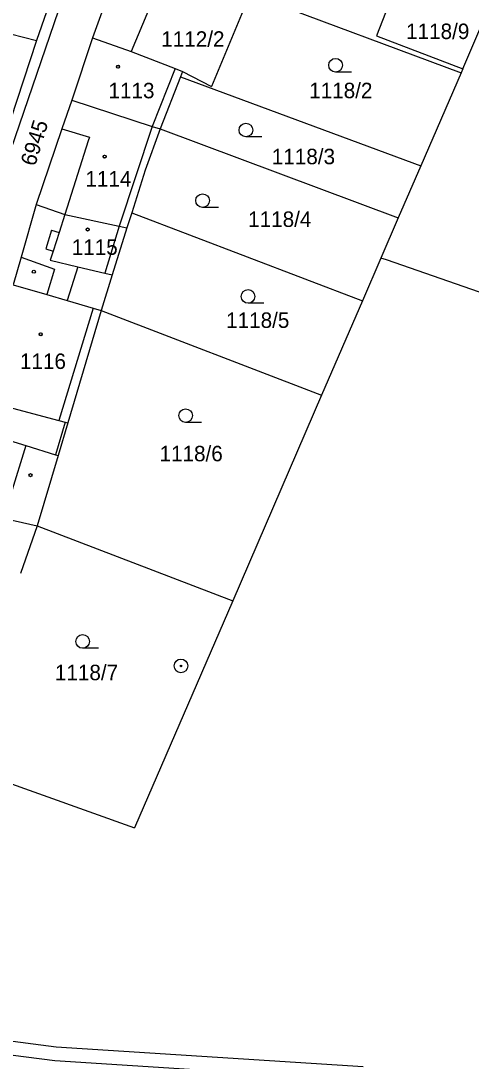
# Model space of a CAD drawing. Extents: x -593183 to -588034, y -1130415 to -1124994.
# Drawn here: x -591095.4 to -591045.9, y -1129085.7 to -1128971.4 of the extents above; entities that cross this region are included whole.
import ezdxf

# ---------------------------------------------------------------- set-up
doc = ezdxf.new("R2010")
doc.units = 0
for name, color, linetype in [('Vrstva 1', 7, 'Continuous'), ('Vrstva 18', 7, 'Continuous'), ('Vrstva 19', 7, 'Continuous'), ('Vrstva 24', 7, 'Continuous'), ('Vrstva 25', 7, 'Continuous'), ('Vrstva 4', 7, 'Continuous')]:
    doc.layers.add(name, color=color, linetype=linetype)

msp = doc.modelspace()

# ---------------------------------------------------------------- linework, layer by layer
at = {"layer": 'Vrstva 1'}
for p, q in [((-591082.57, -1128959.29), (-591087.52, -1128973.28)), ((-591091.5, -1128967.24), (-591093.68, -1128973.55)), ((-591079.68, -1128966.15), (-591083.27, -1128974.76)), ((-591073.78, -1128967.13), (-591047.03, -1128977.11)), ((-591054.24, -1128967.67), (-591056.33, -1128973.04)), ((-591070.81, -1128969.83), (-591074.46, -1128978.6)), ((-591101.03, -1128971.71), (-591093.68, -1128973.55)), ((-591046.85, -1128976.69), (-591044.51, -1128971.27)), ((-591093.68, -1128973.55), (-591098.95, -1128989.52)), ((-591087.52, -1128973.28), (-591089.81, -1128980.12)), ((-591087.52, -1128973.28), (-591083.27, -1128974.76)), ((-591056.33, -1128973.04), (-591046.85, -1128976.69)), ((-591083.27, -1128974.76), (-591078.46, -1128976.63)), ((-591077.88, -1128977.54), (-591080.1, -1128983.28)), ((-591078.46, -1128976.63), (-591077.64, -1128976.95)), ((-591077.64, -1128976.95), (-591077.88, -1128977.54)), ((-591077.88, -1128977.54), (-591051.45, -1128987.33)), ((-591077.64, -1128976.95), (-591074.46, -1128978.6)), ((-591047.03, -1128977.11), (-591051.45, -1128987.33)), ((-591046.85, -1128976.69), (-591047.03, -1128977.11)), ((-591089.81, -1128980.12), (-591090.91, -1128983.26)), ((-591089.81, -1128980.12), (-591080.96, -1128983)), ((-591090.91, -1128983.26), (-591093.73, -1128991.58)), ((-591080.96, -1128983), (-591080.1, -1128983.28)), ((-591080.1, -1128983.28), (-591081.75, -1128987.82)), ((-591080.1, -1128983.28), (-591053.93, -1128993.06)), ((-591081.75, -1128987.82), (-591083.22, -1128992.5)), ((-591051.45, -1128987.33), (-591053.93, -1128993.06)), ((-591093.73, -1128991.58), (-591095.39, -1128997.38)), ((-591093.73, -1128991.58), (-591090.57, -1128992.67)), ((-591090.57, -1128992.67), (-591084.62, -1128993.96)), ((-591083.22, -1128992.5), (-591083.78, -1128994.14)), ((-591083.22, -1128992.5), (-591057.87, -1129002.18)), ((-591053.93, -1128993.06), (-591055.84, -1128997.47)), ((-591083.78, -1128994.14), (-591085.36, -1128999.31)), ((-591084.62, -1128993.96), (-591083.78, -1128994.14)), ((-591095.39, -1128997.38), (-591096.25, -1129000.4)), ((-591055.84, -1128997.47), (-591057.87, -1129002.18)), ((-591055.24, -1128997.68), (-591055.84, -1128997.47)), ((-590970.73, -1129026.91), (-591055.24, -1128997.68)), ((-591096.25, -1129000.4), (-591092.57, -1129001.48)), ((-591085.36, -1128999.31), (-591086.57, -1129003.24)), ((-591092.57, -1129001.48), (-591090.31, -1129002.14)), ((-591090.31, -1129002.14), (-591087.48, -1129002.97)), ((-591057.87, -1129002.18), (-591062.35, -1129012.54)), ((-591086.57, -1129003.24), (-591090.25, -1129015.6)), ((-591087.48, -1129002.97), (-591086.57, -1129003.24)), ((-591086.57, -1129003.24), (-591062.35, -1129012.54)), ((-591062.35, -1129012.54), (-591072.11, -1129035.13)), ((-591090.25, -1129015.6), (-591091.32, -1129019.18)), ((-591091.32, -1129019.18), (-591093.63, -1129026.92)), ((-591098.56, -1129025.78), (-591093.63, -1129026.92)), ((-591093.63, -1129026.92), (-591095.44, -1129032.14)), ((-591093.63, -1129026.92), (-591072.11, -1129035.13)), ((-591072.11, -1129035.13), (-591082.91, -1129060.11)), ((-591102.02, -1129053.25), (-591082.91, -1129060.11))]:
    msp.add_line(p, q, dxfattribs=at)
at = {"layer": 'Vrstva 24'}
for radius in [0.75, 0.0903]:
    msp.add_circle((-591077.81, -1129042.3), radius, dxfattribs=at)
at = {"layer": 'Vrstva 25'}
for p, q in [((-591059.07, -1128977.03), (-591060.82, -1128977.03)), ((-591068.92, -1128984.15), (-591070.67, -1128984.15)), ((-591073.69, -1128991.91), (-591075.44, -1128991.91)), ((-591068.69, -1129002.44), (-591070.44, -1129002.44)), ((-591075.55, -1129015.54), (-591077.3, -1129015.54)), ((-591086.87, -1129040.36), (-591088.62, -1129040.36))]:
    msp.add_line(p, q, dxfattribs=at)
for centre, radius in [((-591084.73, -1128976.44), 0.175), ((-591084.73, -1128976.44), 0.15), ((-591060.82, -1128976.28), 0.75), ((-591070.67, -1128983.4), 0.75), ((-591086.2, -1128986.32), 0.175), ((-591086.2, -1128986.32), 0.15), ((-591075.44, -1128991.16), 0.75), ((-591088.07, -1128994.33), 0.175), ((-591088.07, -1128994.33), 0.15), ((-591093.98, -1128998.97), 0.175), ((-591070.44, -1129001.69), 0.75), ((-591093.23, -1129005.85), 0.175), ((-591093.23, -1129005.85), 0.15), ((-591077.3, -1129014.79), 0.75), ((-591094.35, -1129021.33), 0.175), ((-591088.62, -1129039.61), 0.75)]:
    msp.add_circle(centre, radius, dxfattribs=at)
at = {"layer": 'Vrstva 4'}
for p, q in [((-591089.91, -1128966.19), (-591117, -1129045.34)), ((-591078.46, -1128976.63), (-591080.96, -1128983)), ((-591090.91, -1128983.26), (-591087.87, -1128984.19)), ((-591080.96, -1128983), (-591084.62, -1128993.96)), ((-591087.87, -1128984.19), (-591088, -1128984.59)), ((-591088, -1128984.59), (-591090.57, -1128992.67)), ((-591090.57, -1128992.67), (-591091.2, -1128994.67)), ((-591092.03, -1128994.41), (-591092.67, -1128996.44)), ((-591092.03, -1128994.41), (-591091.2, -1128994.67)), ((-591091.2, -1128994.67), (-591091.85, -1128996.7)), ((-591084.62, -1128993.96), (-591086.19, -1128999.12)), ((-591092.67, -1128996.44), (-591091.85, -1128996.7)), ((-591091.85, -1128996.7), (-591092.17, -1128997.71)), ((-591095.39, -1128997.38), (-591091.7, -1128998.71)), ((-591092.17, -1128997.71), (-591089.15, -1128998.42)), ((-591091.7, -1128998.71), (-591092.57, -1129001.48)), ((-591089.15, -1128998.42), (-591090.31, -1129002.14)), ((-591089.15, -1128998.42), (-591086.19, -1128999.12)), ((-591086.19, -1128999.12), (-591085.36, -1128999.31)), ((-591087.48, -1129002.97), (-591091.22, -1129015.34)), ((-591100.2, -1129012.95), (-591091.22, -1129015.34)), ((-591101.21, -1129016.14), (-591094.86, -1129018.09)), ((-591090.54, -1129015.52), (-591091.61, -1129019.09)), ((-591091.22, -1129015.34), (-591090.54, -1129015.52)), ((-591090.54, -1129015.52), (-591090.25, -1129015.6)), ((-591094.86, -1129018.09), (-591096.5, -1129023.41)), ((-591094.86, -1129018.09), (-591091.61, -1129019.09)), ((-591091.61, -1129019.09), (-591091.32, -1129019.18)), ((-591091.54, -1129084.21), (-591110.06, -1129081.81)), ((-591091.68, -1129085.7), (-591110.07, -1129083.32)), ((-591057.77, -1129086.38), (-591091.54, -1129084.21)), ((-591067.22, -1129087.28), (-591091.68, -1129085.7))]:
    msp.add_line(p, q, dxfattribs=at)

# ---------------------------------------------------------------- texts
at = {"layer": 'Vrstva 18'}
for s, p in [('1118/2', (-591063.72, -1128979.9)), ('1118/3', (-591067.83, -1128987.16)), ('1118/4', (-591070.43, -1128994.05)), ('1118/5', (-591072.85, -1129005.15)), ('1118/6', (-591080.17, -1129019.81)), ('1118/7', (-591091.67, -1129043.87))]:
    msp.add_text(s, height=1.7, dxfattribs=at).set_placement(p)
msp.add_text('6945', height=1.7, rotation=73.0547, dxfattribs=at).set_placement((-591093.85, -1128987.46))
at = {"layer": 'Vrstva 19'}
for s, p in [('1118/9', (-591053.07, -1128973.4)), ('1112/2', (-591079.98, -1128974.25)), ('1114', (-591088.32, -1128989.61)), ('1115', (-591089.82, -1128997.12)), ('1116', (-591095.51, -1129009.66))]:
    msp.add_text(s, height=1.7, dxfattribs=at).set_placement(p)
msp.add_text('1113', height=1.7, rotation=359.9597, dxfattribs=at).set_placement((-591085.78, -1128979.91))

doc.saveas('drawing.dxf')
